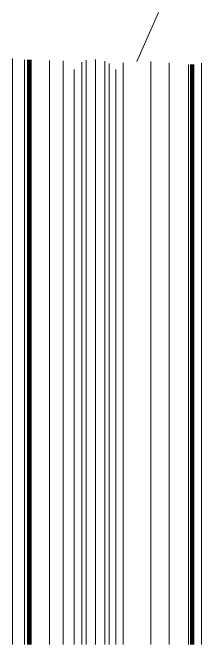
# Model space of a CAD drawing. Extents: x -582 to 653, y -817 to -3.
# Drawn here: x 286.8 to 327.8, y -145.5 to -8.3 of the extents above; entities that cross this region are included whole.
import ezdxf

# ---------------------------------------------------------------- set-up
doc = ezdxf.new("R2010")
doc.units = 0
doc.header["$LTSCALE"] = 0.4
doc.linetypes.add('LONG_DASHED', pattern=[7.5, 6, -1.5])
doc.layers.add('26', color=7, linetype='LONG_DASHED', lineweight=40)
doc.layers.add('7', color=7, linetype='Continuous', lineweight=13)

msp = doc.modelspace()

# ---------------------------------------------------------------- linework, layer by layer
at = {"layer": '26', "linetype": 'Continuous', "lineweight": 13}
msp.add_line((313.7965, -18.9529), (318.4733, -8.3223), dxfattribs=at)
at = {"layer": '7'}
for p, q in [((286.7965, -145.4816), (286.7965, -18.2829)), ((289.3965, -145.4816), (289.3965, -18.5529)), ((290.7965, -145.4816), (290.7965, -18.5629)), ((294.7965, -145.4816), (294.7965, -18.6829)), ((297.7965, -145.4816), (297.7965, -18.7729)), ((301.7965, -145.4816), (301.7965, -19.0429)), ((302.7965, -145.4816), (302.7965, -18.6629)), ((304.7965, -145.4816), (304.7965, -18.5129)), ((306.7965, -145.4816), (306.7965, -18.8629)), ((316.7965, -145.4816), (316.7965, -18.9029)), ((307.7965, -145.4816), (307.7965, -19.3929)), ((310.7965, -145.4816), (310.7965, -19.2229)), ((320.7965, -145.4816), (320.7965, -19.2329)), ((324.9965, -145.4816), (324.9965, -19.5729)), ((327.7965, -145.4816), (327.7965, -19.3029)), ((300.1965, -145.4816), (300.1965, -20.6629)), ((309.1965, -145.4816), (309.1965, -20.6429))]:
    msp.add_line(p, q, dxfattribs=at)
at = {"layer": '7', "lineweight": 106}
for p, q in [((290.3965, -145.4816), (290.3965, -18.5529)), ((325.7965, -145.4816), (325.7965, -19.5729))]:
    msp.add_line(p, q, dxfattribs=at)

doc.saveas('drawing.dxf')
